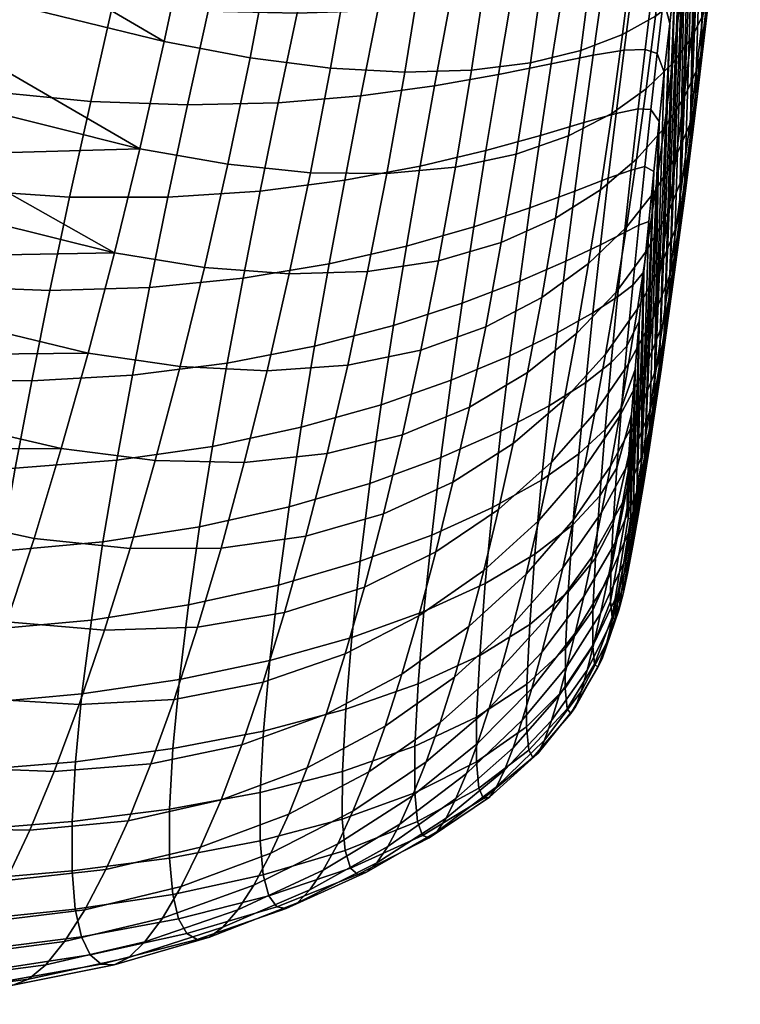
# Model space of a CAD drawing. Extents: x -120 to 2831, y -92 to 75.
# Tile 448 of 643: x 2267 to 2282, y -81 to -61. Entities that reach past the tile are written whole.
import ezdxf

# ---------------------------------------------------------------- set-up
doc = ezdxf.new("R2010")
doc.units = 0
doc.layers.add('GLASS', color=18, linetype='CONTINUOUS')

msp = doc.modelspace()

# ---------------------------------------------------------------- meshes
at = {"layer": 'GLASS'}
mesh = msp.add_polyface(dxfattribs=at)
corners = [(2281.302, -61.83, 68.717), (2281.443, -61.332, 69.718), (2281.319, -62.358, 70.177), (2281.166, -62.926, 69.195), (2281.437, -60.707, 68.299), (2281.566, -60.282, 69.312), (2281.57, -59.556, 67.945), (2281.689, -59.209, 68.961), (2281.343, -59.933, 66.818), (2281.196, -61.178, 67.182), (2281.702, -58.381, 67.658), (2281.812, -58.115, 68.67), (2281.487, -58.659, 66.535), (2281.831, -57.183, 67.444), (2281.932, -57, 68.442), (2281.627, -57.359, 66.336), (2281.297, -57.52, 65.13), (2281.144, -58.937, 65.312), (2281.957, -55.964, 67.31), (2282.052, -55.866, 68.286), (2281.762, -56.037, 66.229), (2281.443, -56.079, 65.056), (2282.08, -54.726, 67.263), (2282.169, -54.714, 68.208), (2281.892, -54.696, 66.221), (2281.581, -54.621, 65.096), (2281.132, -54.498, 63.916), (2280.983, -56.083, 63.821), (2282.016, -53.339, 66.323), (2282.199, -53.471, 67.314), (2281.711, -53.15, 65.261), (2281.269, -52.905, 64.153), (2281.422, -55.295, 85.479), (2281.531, -54.443, 84.912), (2281.507, -53.318, 86.601), (2281.384, -54.239, 87.243), (2281.312, -56.172, 86.008), (2281.26, -55.19, 87.84), (2281.397, -61.421, 71.938), (2281.287, -62.32, 72.426), (2281.195, -63.359, 70.686), (2281.619, -59.559, 71.086), (2281.508, -60.5, 71.49), (2281.73, -58.6, 70.729), (2281.841, -57.623, 70.422), (2281.951, -56.631, 70.17), (2282.166, -54.607, 69.86), (2282.059, -55.625, 69.981), (2281.619, -59.559, 71.086), (2281.73, -58.6, 70.729), (2281.853, -52.05, 82.989), (2281.508, -60.5, 71.49), (2281.397, -61.421, 71.938), (2281.64, -53.616, 84.308), (2282.058, -50.621, 81.521), (2281.841, -57.623, 70.422), (2281.951, -56.631, 70.17), (2281.957, -51.316, 82.273), (2281.287, -62.32, 72.426), (2281.531, -54.443, 84.912), (2281.747, -52.818, 83.667), (2281.177, -63.197, 72.955), (2281.422, -55.295, 85.479), (2281.312, -56.172, 86.008)]
mesh.append_faces([[corners[k] for k in face] for face in [(0, 1, 2, 3), (4, 5, 1, 0), (6, 7, 5, 4), (8, 6, 4, 9), (10, 11, 7, 6), (12, 10, 6, 8), (13, 14, 11, 10), (15, 13, 10, 12), (16, 15, 12, 17), (18, 19, 14, 13), (20, 18, 13, 15), (21, 20, 15, 16), (22, 23, 19, 18), (24, 22, 18, 20), (25, 24, 20, 21), (26, 25, 21, 27), (28, 29, 22, 24), (30, 28, 24, 25), (31, 30, 25, 26), (32, 33, 34, 35), (36, 32, 35, 37), (38, 39, 40, 2), (41, 42, 1, 5), (43, 41, 5, 7), (42, 38, 2, 1), (44, 43, 7, 11), (45, 44, 11, 14), (46, 47, 19, 23), (47, 45, 14, 19), (48, 49, 50, 50), (51, 48, 50, 50), (52, 51, 53, 53), (54, 55, 56, 56), (49, 55, 57, 57), (58, 52, 59, 59), (54, 57, 55, 55), (60, 51, 50, 50), (51, 60, 53, 53), (53, 59, 52, 52), (59, 61, 58, 58), (61, 62, 63, 63), (59, 62, 61, 61)]])
mesh = msp.add_polyface(dxfattribs=at)
corners = [(2280.683, -57.926, 90.446), (2280.883, -58.214, 89.337), (2281.01, -57.178, 88.889), (2280.825, -56.825, 89.987), (2280.324, -57.7, 91.645), (2280.489, -56.518, 91.187), (2279.778, -57.532, 92.92), (2279.972, -56.253, 92.473), (2280.541, -59.055, 90.844), (2280.756, -59.276, 89.732), (2280.159, -58.91, 92.033), (2279.583, -58.836, 93.285), (2280.398, -60.212, 91.177), (2280.629, -60.364, 90.068), (2279.994, -60.147, 92.347), (2279.389, -60.164, 93.564), (2280.255, -61.397, 91.44), (2280.502, -61.479, 90.341), (2279.829, -61.411, 92.582), (2280.113, -62.612, 91.626), (2280.375, -62.62, 90.543), (2279.666, -62.704, 92.734), (2281.196, -61.178, 67.182), (2281.437, -60.707, 68.299), (2281.302, -61.83, 68.717), (2281.045, -62.391, 67.62), (2280.816, -61.684, 65.972), (2280.644, -63.002, 66.439), (2280.281, -62.202, 64.698), (2280.082, -63.637, 65.199), (2280.983, -60.327, 65.595), (2281.343, -59.933, 66.818), (2280.471, -60.721, 64.303), (2279.793, -61.093, 62.985), (2279.574, -62.704, 63.398), (2281.144, -58.937, 65.312), (2281.487, -58.659, 66.535), (2280.652, -59.203, 64.021), (2280, -59.439, 62.704), (2280.823, -57.654, 63.858), (2281.297, -57.52, 65.13), (2280.192, -57.753, 62.562), (2279.395, -57.805, 61.293), (2279.178, -59.628, 61.411), (2280.369, -56.046, 62.566), (2280.983, -56.083, 63.821), (2279.593, -55.964, 61.341), (2281.09, -57.993, 86.944), (2281.201, -57.072, 86.497), (2281.136, -56.17, 88.389), (2280.979, -58.933, 87.348), (2280.868, -59.893, 87.706), (2280.758, -60.869, 88.012), (2280.54, -62.868, 88.454), (2280.648, -61.862, 88.264), (2281.312, -56.172, 86.008), (2281.067, -64.05, 73.522), (2281.177, -63.197, 72.955), (2280.959, -64.876, 74.126), (2280.852, -65.675, 74.768), (2281.09, -57.993, 86.944), (2280.746, -66.442, 75.446), (2280.54, -67.872, 76.913), (2280.868, -59.893, 87.706), (2280.758, -60.869, 88.012), (2280.642, -67.176, 76.161), (2280.979, -58.933, 87.348), (2281.201, -57.072, 86.497)]
mesh.append_faces([[corners[k] for k in face] for face in [(0, 1, 2, 3), (4, 0, 3, 5), (6, 4, 5, 7), (8, 9, 1, 0), (10, 8, 0, 4), (11, 10, 4, 6), (12, 13, 9, 8), (14, 12, 8, 10), (15, 14, 10, 11), (16, 17, 13, 12), (18, 16, 12, 14), (19, 20, 17, 16), (21, 19, 16, 18), (22, 23, 24, 25), (26, 22, 25, 27), (28, 26, 27, 29), (30, 31, 22, 26), (32, 30, 26, 28), (33, 32, 28, 34), (35, 36, 31, 30), (37, 35, 30, 32), (38, 37, 32, 33), (39, 40, 35, 37), (41, 39, 37, 38), (42, 41, 38, 43), (44, 45, 39, 41), (46, 44, 41, 42), (47, 48, 49, 2), (50, 47, 2, 1), (51, 50, 1, 9), (52, 51, 9, 13), (53, 54, 17, 20), (54, 52, 13, 17), (55, 56, 57, 57), (56, 55, 58, 58), (59, 58, 60, 60), (61, 59, 60, 60), (62, 63, 64, 64), (65, 66, 63, 63), (67, 58, 55, 55), (58, 67, 60, 60), (61, 60, 66, 66)]])
mesh = msp.add_polyface(dxfattribs=at)
corners = [(2278.797, -58.818, 94.571), (2279.583, -58.836, 93.285), (2279.778, -57.532, 92.92), (2279.027, -57.409, 94.241), (2277.794, -58.835, 95.854), (2278.065, -57.314, 95.564), (2276.577, -58.859, 97.09), (2276.891, -57.224, 96.844), (2275.156, -58.86, 98.235), (2275.516, -57.114, 98.029), (2273.549, -58.81, 99.246), (2273.953, -56.961, 99.072), (2271.776, -58.684, 100.087), (2272.222, -56.744, 99.935), (2269.865, -58.463, 100.735), (2270.349, -56.447, 100.588), (2278.568, -60.246, 94.803), (2279.389, -60.164, 93.564), (2277.526, -60.369, 96.031), (2276.266, -60.5, 97.209), (2274.802, -60.606, 98.297), (2273.153, -60.655, 99.26), (2271.341, -60.617, 100.066), (2279.197, -61.516, 93.755), (2279.829, -61.411, 92.582), (2279.994, -60.147, 92.347), (2278.342, -61.692, 94.935), (2277.262, -61.911, 96.094), (2275.962, -62.141, 97.199), (2274.458, -62.344, 98.217), (2272.769, -62.485, 99.117), (2270.921, -62.531, 99.875), (2279.007, -62.891, 93.853), (2279.666, -62.704, 92.734), (2278.121, -63.153, 94.963), (2277.005, -63.46, 96.042), (2275.668, -63.778, 97.061), (2278.942, -61.417, 61.688), (2279.793, -61.093, 62.985), (2279.574, -62.704, 63.398), (2278.691, -63.159, 62.119), (2277.915, -61.668, 60.466), (2277.627, -63.534, 60.909), (2276.716, -61.823, 59.366), (2276.389, -63.8, 59.814), (2275.352, -61.864, 58.431), (2274.984, -63.931, 58.877), (2272.194, -61.567, 57.164), (2273.838, -61.779, 57.693), (2273.427, -63.913, 58.124), (2271.74, -63.74, 57.571), (2270.444, -61.237, 56.838), (2269.946, -63.422, 57.21), (2279.178, -59.628, 61.411), (2280, -59.439, 62.704), (2278.184, -59.751, 60.194), (2277.02, -59.794, 59.106), (2275.695, -59.745, 58.189), (2274.222, -59.596, 57.474), (2272.621, -59.349, 56.976), (2270.915, -59.012, 56.686), (2278.43, -57.801, 60.103), (2279.395, -57.805, 61.293), (2277.299, -57.732, 59.043), (2276.01, -57.595, 58.157), (2274.577, -57.386, 57.476), (2273.017, -57.109, 57.012), (2271.354, -56.771, 56.759)]
mesh.append_faces([[corners[k] for k in face] for face in [(0, 1, 2, 3), (4, 0, 3, 5), (6, 4, 5, 7), (8, 6, 7, 9), (10, 8, 9, 11), (12, 10, 11, 13), (14, 12, 13, 15), (16, 17, 1, 0), (18, 16, 0, 4), (19, 18, 4, 6), (20, 19, 6, 8), (21, 20, 8, 10), (22, 21, 10, 12), (23, 24, 25, 17), (26, 23, 17, 16), (27, 26, 16, 18), (28, 27, 18, 19), (29, 28, 19, 20), (30, 29, 20, 21), (31, 30, 21, 22), (32, 33, 24, 23), (34, 32, 23, 26), (35, 34, 26, 27), (36, 35, 27, 28), (37, 38, 39, 40), (41, 37, 40, 42), (43, 41, 42, 44), (45, 43, 44, 46), (47, 48, 49, 50), (51, 47, 50, 52), (53, 54, 38, 37), (55, 53, 37, 41), (56, 55, 41, 43), (57, 56, 43, 45), (58, 57, 45, 48), (59, 58, 48, 47), (60, 59, 47, 51), (61, 62, 53, 55), (63, 61, 55, 56), (64, 63, 56, 57), (65, 64, 57, 58), (66, 65, 58, 59), (67, 66, 59, 60)]])
mesh = msp.add_polyface(dxfattribs=at)
corners = [(2269.395, -60.472, 100.696), (2271.341, -60.617, 100.066), (2271.776, -58.684, 100.087), (2269.865, -58.463, 100.735), (2267.344, -60.207, 101.142), (2267.843, -58.137, 101.18), (2268.943, -62.459, 100.475), (2270.921, -62.531, 99.875), (2266.864, -62.257, 100.913), (2264.715, -61.926, 101.197), (2265.215, -59.825, 101.414), (2268.513, -64.411, 100.077), (2270.52, -64.413, 99.518), (2266.411, -64.271, 100.494), (2264.243, -63.995, 100.781), (2268.11, -66.315, 99.505), (2270.142, -66.254, 98.998), (2265.988, -66.235, 99.892), (2263.805, -66.015, 100.171), (2267.74, -68.16, 98.763), (2269.793, -68.044, 98.318), (2265.601, -68.134, 99.111), (2263.406, -67.969, 99.373), (2267.405, -69.935, 97.857), (2269.475, -69.777, 97.48), (2265.254, -69.955, 98.157), (2263.05, -69.841, 98.392), (2269.194, -71.444, 96.482), (2271.165, -71.138, 96.108), (2271.431, -69.493, 97.02), (2267.112, -71.629, 96.789), (2268.343, -69.539, 59.559), (2270.261, -69.782, 60.007), (2269.745, -71.579, 61.184), (2267.788, -71.371, 60.717), (2268.891, -67.592, 58.58), (2270.769, -67.866, 59.004), (2269.427, -65.547, 57.794), (2271.263, -65.846, 58.188), (2269.946, -63.422, 57.21), (2271.74, -63.74, 57.571), (2260.311, -60.983, 101.434), (2260.058, -62.067, 101.281), (2260.842, -58.804, 101.579), (2260.572, -59.895, 101.533), (2264.328, -68.608, 58.973), (2264.64, -67.634, 58.507), (2264.951, -66.638, 58.088), (2265.26, -65.623, 57.719), (2263.704, -70.483, 60.044), (2264.016, -69.559, 59.486), (2263.704, -70.483, 60.044), (2265.566, -64.59, 57.399), (2265.869, -63.542, 57.13), (2266.463, -61.409, 56.745), (2266.752, -60.329, 56.631), (2270.444, -61.237, 56.838), (2267.035, -59.243, 56.57), (2270.915, -59.012, 56.686), (2266.168, -62.481, 56.911), (2255.07, -62.416, 56.992), (2266.463, -61.409, 56.745), (2266.168, -62.481, 56.911), (2254.969, -66.599, 58.209), (2264.951, -66.638, 58.088), (2264.64, -67.634, 58.507), (2265.566, -64.59, 57.399), (2255.018, -64.563, 57.507), (2265.869, -63.542, 57.13)]
mesh.append_faces([[corners[k] for k in face] for face in [(0, 1, 2, 3), (4, 0, 3, 5), (6, 7, 1, 0), (8, 6, 0, 4), (9, 8, 4, 10), (11, 12, 7, 6), (13, 11, 6, 8), (14, 13, 8, 9), (15, 16, 12, 11), (17, 15, 11, 13), (18, 17, 13, 14), (19, 20, 16, 15), (21, 19, 15, 17), (22, 21, 17, 18), (23, 24, 20, 19), (25, 23, 19, 21), (26, 25, 21, 22), (27, 28, 29, 24), (30, 27, 24, 23), (31, 32, 33, 34), (35, 36, 32, 31), (37, 38, 36, 35), (39, 40, 38, 37), (9, 41, 42, 14), (10, 43, 44, 9), (31, 45, 46, 35), (35, 47, 48, 37), (34, 49, 50, 31), (49, 34, 51, 51), (31, 50, 45, 45), (37, 48, 52, 52), (47, 35, 46, 46), (52, 53, 37, 37), (39, 54, 55, 56), (57, 58, 56, 56), (39, 53, 59, 59), (56, 55, 57, 57), (54, 39, 59, 59), (37, 53, 39, 39), (60, 61, 62, 62), (63, 64, 65, 65), (66, 67, 68, 68), (68, 60, 62, 62)]])
mesh = msp.add_polyface(dxfattribs=at)
corners = [(2279.972, -63.857, 91.727), (2280.249, -63.788, 90.665), (2280.375, -62.62, 90.543), (2280.113, -62.612, 91.626), (2279.505, -64.026, 92.792), (2279.666, -62.704, 92.734), (2279.833, -65.134, 91.727), (2280.125, -64.983, 90.694), (2279.696, -66.444, 91.606), (2280.003, -66.204, 90.61), (2279.565, -67.785, 91.336), (2279.886, -67.448, 90.387), (2280.617, -66.987, 71.664), (2280.824, -66.194, 72.5), (2280.702, -67.077, 73.199), (2280.481, -67.913, 72.412), (2280.754, -66.023, 70.967), (2280.947, -65.278, 71.849), (2280.421, -66.873, 70.049), (2280.263, -67.889, 70.81), (2280.892, -65.024, 70.322), (2281.071, -64.333, 71.244), (2280.578, -65.814, 69.347), (2280.104, -66.687, 68.327), (2279.919, -67.813, 69.103), (2281.029, -63.991, 69.731), (2281.195, -63.359, 70.686), (2280.736, -64.712, 68.706), (2280.287, -65.508, 67.621), (2279.665, -66.347, 66.495), (2279.449, -67.612, 67.277), (2281.166, -62.926, 69.195), (2281.319, -62.358, 70.177), (2280.891, -63.57, 68.13), (2280.468, -64.278, 66.991), (2279.876, -65.021, 65.801), (2281.045, -62.391, 67.62), (2281.302, -61.83, 68.717), (2280.644, -63.002, 66.439), (2280.082, -63.637, 65.199), (2279.574, -62.704, 63.398), (2280.281, -62.202, 64.698), (2279.344, -64.263, 63.936), (2280.433, -63.885, 88.574), (2280.54, -62.868, 88.454), (2280.23, -65.932, 88.56), (2280.329, -64.908, 88.614), (2280.136, -66.943, 88.395), (2280.746, -66.442, 75.446), (2280.642, -67.176, 76.161), (2280.462, -68.737, 74.735), (2280.582, -67.926, 73.943), (2280.852, -65.675, 74.768), (2280.959, -64.876, 74.126), (2281.177, -63.197, 72.955), (2281.067, -64.05, 73.522), (2281.287, -62.32, 72.426), (2280.746, -66.442, 75.446), (2280.979, -58.933, 87.348), (2280.642, -67.176, 76.161), (2280.54, -67.872, 76.913), (2280.868, -59.893, 87.706), (2280.441, -68.524, 77.704), (2280.758, -60.869, 88.012), (2280.167, -70.147, 80.311), (2280.253, -69.672, 79.402), (2280.433, -63.885, 88.574), (2280.54, -62.868, 88.454), (2280.345, -69.127, 78.533), (2280.648, -61.862, 88.264), (2280.329, -64.908, 88.614), (2280.23, -65.932, 88.56)]
mesh.append_faces([[corners[k] for k in face] for face in [(0, 1, 2, 3), (4, 0, 3, 5), (6, 7, 1, 0), (8, 9, 7, 6), (10, 11, 9, 8), (12, 13, 14, 15), (16, 17, 13, 12), (18, 16, 12, 19), (20, 21, 17, 16), (22, 20, 16, 18), (23, 22, 18, 24), (25, 26, 21, 20), (27, 25, 20, 22), (28, 27, 22, 23), (29, 28, 23, 30), (31, 32, 26, 25), (33, 31, 25, 27), (34, 33, 27, 28), (35, 34, 28, 29), (36, 37, 31, 33), (38, 36, 33, 34), (39, 38, 34, 35), (40, 41, 39, 42), (43, 44, 2, 1), (45, 46, 7, 9), (47, 45, 9, 11), (46, 43, 1, 7), (48, 49, 50, 51), (52, 48, 51, 14), (14, 13, 53, 52), (17, 21, 54, 55), (56, 54, 21, 26), (55, 53, 13, 17), (57, 58, 59, 59), (60, 59, 61, 61), (62, 60, 63, 63), (64, 65, 66, 66), (67, 68, 62, 62), (62, 63, 69, 69), (67, 66, 65, 65), (64, 70, 71, 71), (70, 64, 66, 66), (62, 69, 67, 67)]])
mesh = msp.add_polyface(dxfattribs=at)
corners = [(2274.126, -64.067, 97.995), (2275.668, -63.778, 97.061), (2275.962, -62.141, 97.199), (2274.458, -62.344, 98.217), (2272.401, -64.29, 98.82), (2272.769, -62.485, 99.117), (2270.52, -64.413, 99.518), (2270.921, -62.531, 99.875), (2278.821, -64.291, 93.849), (2279.505, -64.026, 92.792), (2279.666, -62.704, 92.734), (2279.007, -62.891, 93.853), (2277.905, -64.631, 94.881), (2278.121, -63.153, 94.963), (2276.758, -65.015, 95.869), (2277.005, -63.46, 96.042), (2275.387, -65.409, 96.793), (2273.81, -65.771, 97.633), (2272.053, -66.064, 98.372), (2270.142, -66.254, 98.998), (2279.347, -65.381, 92.743), (2279.833, -65.134, 91.727), (2279.972, -63.857, 91.727), (2278.639, -65.718, 93.732), (2277.697, -66.127, 94.679), (2276.521, -66.576, 95.569), (2275.12, -67.03, 96.39), (2273.513, -67.451, 97.128), (2271.728, -67.8, 97.773), (2269.793, -68.044, 98.318), (2279.193, -66.77, 92.567), (2279.696, -66.444, 91.606), (2278.464, -67.176, 93.482), (2277.499, -67.644, 94.339), (2276.297, -68.145, 95.128), (2274.87, -68.644, 95.842), (2279.044, -68.194, 92.234), (2279.565, -67.785, 91.336), (2278.857, -67.19, 65.356), (2279.665, -66.347, 66.495), (2279.449, -67.612, 67.277), (2278.604, -68.543, 66.222), (2279.104, -65.761, 64.592), (2279.876, -65.021, 65.801), (2278.146, -66.455, 63.402), (2277.859, -67.988, 64.237), (2277.003, -67.059, 62.272), (2276.672, -68.692, 63.171), (2279.344, -64.263, 63.936), (2280.082, -63.637, 65.199), (2278.425, -64.842, 62.693), (2277.322, -65.336, 61.514), (2276.042, -65.708, 60.443), (2275.679, -67.531, 61.239), (2274.594, -65.928, 59.515), (2274.187, -67.836, 60.336), (2272.994, -65.976, 58.76), (2272.543, -67.951, 59.587), (2271.263, -65.846, 58.188), (2270.769, -67.866, 59.004), (2278.691, -63.159, 62.119), (2279.574, -62.704, 63.398), (2277.627, -63.534, 60.909), (2276.389, -63.8, 59.814), (2274.984, -63.931, 58.877), (2273.427, -63.913, 58.124), (2271.74, -63.74, 57.571), (2273.838, -61.779, 57.693), (2275.352, -61.864, 58.431)]
mesh.append_faces([[corners[k] for k in face] for face in [(0, 1, 2, 3), (4, 0, 3, 5), (6, 4, 5, 7), (8, 9, 10, 11), (12, 8, 11, 13), (14, 12, 13, 15), (16, 14, 15, 1), (17, 16, 1, 0), (18, 17, 0, 4), (19, 18, 4, 6), (20, 21, 22, 9), (23, 20, 9, 8), (24, 23, 8, 12), (25, 24, 12, 14), (26, 25, 14, 16), (27, 26, 16, 17), (28, 27, 17, 18), (29, 28, 18, 19), (30, 31, 21, 20), (32, 30, 20, 23), (33, 32, 23, 24), (34, 33, 24, 25), (35, 34, 25, 26), (36, 37, 31, 30), (38, 39, 40, 41), (42, 43, 39, 38), (44, 42, 38, 45), (46, 44, 45, 47), (48, 49, 43, 42), (50, 48, 42, 44), (51, 50, 44, 46), (52, 51, 46, 53), (54, 52, 53, 55), (56, 54, 55, 57), (58, 56, 57, 59), (60, 61, 48, 50), (62, 60, 50, 51), (63, 62, 51, 52), (64, 63, 52, 54), (65, 64, 54, 56), (66, 65, 56, 58), (67, 68, 64, 65)]])
mesh = msp.add_polyface(dxfattribs=at)
corners = [(2279.587, -73.043, 79.189), (2279.906, -72.052, 79.489), (2279.808, -72.5, 80.631), (2279.477, -73.497, 80.426), (2279.703, -72.496, 78.033), (2280.009, -71.514, 78.42), (2279.825, -71.872, 76.949), (2280.118, -70.903, 77.415), (2279.951, -71.183, 75.929), (2280.23, -70.231, 76.468), (2280.08, -70.437, 74.969), (2280.345, -69.507, 75.576), (2279.643, -71.458, 74.418), (2279.494, -72.212, 75.462), (2280.212, -69.641, 74.064), (2280.462, -68.737, 74.735), (2279.794, -70.645, 73.432), (2280.345, -68.798, 73.212), (2280.582, -67.926, 73.943), (2279.949, -69.777, 72.502), (2280.481, -67.913, 72.412), (2280.702, -67.077, 73.199), (2280.105, -68.857, 71.628), (2279.548, -69.895, 70.851), (2279.364, -70.845, 71.818), (2280.263, -67.889, 70.81), (2280.617, -66.987, 71.664), (2279.733, -68.883, 69.945), (2279.919, -67.813, 69.103), (2280.421, -66.873, 70.049), (2279.979, -68.845, 87.645), (2280.052, -67.925, 88.098), (2279.776, -68.7, 89.987), (2279.678, -69.931, 89.363), (2279.925, -69.659, 87.019), (2279.602, -71.071, 88.47), (2280.136, -66.943, 88.395), (2279.886, -67.448, 90.387), (2279.558, -72.015, 87.307), (2279.895, -70.308, 86.223), (2279.914, -70.962, 84.29), (2279.892, -70.747, 85.294), (2279.553, -72.659, 85.954), (2279.584, -72.974, 84.539), (2280.016, -70.823, 82.246), (2279.957, -70.975, 83.262), (2279.642, -73.009, 83.157), (2279.719, -72.832, 81.852), (2280.087, -70.537, 81.26), (2280.253, -69.672, 79.402), (2280.167, -70.147, 80.311), (2280.345, -69.127, 78.533), (2280.441, -68.524, 77.704), (2280.54, -67.872, 76.913), (2280.642, -67.176, 76.161), (2280.345, -69.127, 78.533), (2280.54, -62.868, 88.454), (2280.253, -69.672, 79.402), (2280.23, -65.932, 88.56), (2280.087, -70.537, 81.26), (2280.167, -70.147, 80.311), (2279.957, -70.975, 83.262), (2280.016, -70.823, 82.246), (2280.052, -67.925, 88.098), (2279.979, -68.845, 87.645), (2279.914, -70.962, 84.29), (2280.136, -66.943, 88.395), (2279.925, -69.659, 87.019), (2279.892, -70.747, 85.294), (2279.895, -70.308, 86.223)]
mesh.append_faces([[corners[k] for k in face] for face in [(0, 1, 2, 3), (4, 5, 1, 0), (6, 7, 5, 4), (8, 9, 7, 6), (10, 11, 9, 8), (12, 10, 8, 13), (14, 15, 11, 10), (16, 14, 10, 12), (17, 18, 15, 14), (19, 17, 14, 16), (20, 21, 18, 17), (22, 20, 17, 19), (23, 22, 19, 24), (25, 26, 20, 22), (27, 25, 22, 23), (28, 29, 25, 27), (30, 31, 32, 33), (34, 30, 33, 35), (31, 36, 37, 32), (35, 38, 39, 34), (40, 41, 42, 43), (44, 45, 46, 47), (47, 2, 48, 44), (45, 40, 43, 46), (41, 39, 38, 42), (1, 5, 49, 50), (51, 49, 5, 7), (52, 51, 7, 9), (50, 48, 2, 1), (53, 52, 9, 11), (54, 53, 11, 15), (55, 56, 57, 57), (58, 59, 60, 60), (61, 62, 63, 63), (64, 65, 61, 61), (66, 62, 59, 59), (65, 67, 68, 68), (64, 61, 63, 63), (65, 64, 67, 67), (63, 62, 66, 66), (58, 66, 59, 59), (69, 68, 67, 67)]])
mesh = msp.add_polyface(dxfattribs=at)
corners = [(2278.297, -68.666, 93.07), (2279.044, -68.194, 92.234), (2279.193, -66.77, 92.567), (2278.464, -67.176, 93.482), (2277.312, -69.184, 93.835), (2277.499, -67.644, 94.339), (2279.44, -69.149, 90.873), (2279.776, -68.7, 89.987), (2279.886, -67.448, 90.387), (2279.565, -67.785, 91.336), (2278.905, -69.645, 91.698), (2278.143, -70.182, 92.451), (2279.33, -70.503, 90.162), (2279.678, -69.931, 89.363), (2278.782, -71.094, 90.9), (2278.007, -71.695, 91.565), (2279.243, -71.773, 89.149), (2279.602, -71.071, 88.47), (2278.686, -72.463, 89.78), (2277.902, -73.129, 90.354), (2279.193, -72.836, 87.832), (2279.558, -72.015, 87.307), (2278.63, -73.617, 88.336), (2277.842, -74.347, 88.812), (2279.188, -73.568, 86.305), (2279.553, -72.659, 85.954), (2278.625, -74.424, 86.672), (2279.223, -73.936, 84.721), (2279.584, -72.974, 84.539), (2279.29, -73.996, 83.19), (2279.642, -73.009, 83.157), (2279.377, -73.829, 81.757), (2279.719, -72.832, 81.852), (2279.477, -73.497, 80.426), (2279.808, -72.5, 80.631), (2279.077, -74.059, 78.988), (2279.587, -73.043, 79.189), (2278.953, -74.496, 80.321), (2279.21, -73.522, 77.741), (2279.703, -72.496, 78.033), (2279.349, -72.903, 76.568), (2279.825, -71.872, 76.949), (2278.662, -73.981, 76.273), (2278.501, -74.578, 77.544), (2279.494, -72.212, 75.462), (2279.951, -71.183, 75.929), (2278.831, -73.304, 75.069), (2279.004, -72.553, 73.927), (2279.643, -71.458, 74.418), (2278.15, -73.692, 73.491), (2277.947, -74.43, 74.744), (2279.183, -71.732, 72.843), (2279.794, -70.645, 73.432), (2278.36, -72.872, 72.296), (2279.364, -70.845, 71.818), (2279.949, -69.777, 72.502), (2278.575, -71.97, 71.16), (2277.574, -73.107, 70.532), (2277.322, -74.019, 71.787), (2278.792, -70.992, 70.087), (2279.548, -69.895, 70.851), (2277.83, -72.101, 69.342), (2279.011, -69.937, 69.078), (2279.733, -68.883, 69.945), (2278.088, -71.003, 68.222), (2279.231, -68.809, 68.14), (2279.919, -67.813, 69.103), (2278.347, -69.816, 67.179), (2279.449, -67.612, 67.277), (2280.104, -66.687, 68.327), (2278.604, -68.543, 66.222), (2277.564, -69.432, 65.186), (2277.264, -70.78, 66.24), (2277.859, -67.988, 64.237), (2278.857, -67.19, 65.356)]
mesh.append_faces([[corners[k] for k in face] for face in [(0, 1, 2, 3), (4, 0, 3, 5), (6, 7, 8, 9), (10, 6, 9, 1), (11, 10, 1, 0), (12, 13, 7, 6), (14, 12, 6, 10), (15, 14, 10, 11), (16, 17, 13, 12), (18, 16, 12, 14), (19, 18, 14, 15), (20, 21, 17, 16), (22, 20, 16, 18), (23, 22, 18, 19), (24, 25, 21, 20), (26, 24, 20, 22), (27, 28, 25, 24), (29, 30, 28, 27), (31, 32, 30, 29), (33, 34, 32, 31), (35, 36, 33, 37), (38, 39, 36, 35), (40, 41, 39, 38), (42, 40, 38, 43), (44, 45, 41, 40), (46, 44, 40, 42), (47, 48, 44, 46), (49, 47, 46, 50), (51, 52, 48, 47), (53, 51, 47, 49), (54, 55, 52, 51), (56, 54, 51, 53), (57, 56, 53, 58), (59, 60, 54, 56), (61, 59, 56, 57), (62, 63, 60, 59), (64, 62, 59, 61), (65, 66, 63, 62), (67, 65, 62, 64), (68, 69, 66, 65), (70, 68, 65, 67), (71, 70, 67, 72), (73, 74, 70, 71)]])
mesh = msp.add_polyface(dxfattribs=at)
corners = [(2273.24, -69.105, 96.474), (2274.87, -68.644, 95.842), (2275.12, -67.03, 96.39), (2273.513, -67.451, 97.128), (2271.431, -69.493, 97.02), (2271.728, -67.8, 97.773), (2269.475, -69.777, 97.48), (2269.793, -68.044, 98.318), (2276.09, -69.722, 94.523), (2277.312, -69.184, 93.835), (2277.499, -67.644, 94.339), (2276.297, -68.145, 95.128), (2274.642, -70.248, 95.131), (2272.992, -70.73, 95.659), (2271.165, -71.138, 96.108), (2277.141, -70.742, 93.126), (2278.143, -70.182, 92.451), (2278.297, -68.666, 93.07), (2275.903, -71.303, 93.718), (2274.44, -71.838, 94.23), (2272.776, -72.322, 94.663), (2270.937, -72.728, 95.024), (2276.994, -72.291, 92.154), (2278.007, -71.695, 91.565), (2275.744, -72.864, 92.663), (2274.272, -73.393, 93.095), (2272.598, -73.86, 93.454), (2270.752, -74.247, 93.746), (2276.881, -73.759, 90.864), (2277.902, -73.129, 90.354), (2275.625, -74.339, 91.309), (2274.147, -74.856, 91.688), (2277.322, -74.019, 71.787), (2278.36, -72.872, 72.296), (2278.15, -73.692, 73.491), (2277.076, -74.834, 73.102), (2276.662, -73.169, 68.623), (2277.83, -72.101, 69.342), (2277.574, -73.107, 70.532), (2276.364, -74.201, 69.933), (2276.963, -72.027, 67.389), (2278.088, -71.003, 68.222), (2275.641, -72.953, 66.594), (2275.295, -74.139, 67.937), (2277.264, -70.78, 66.24), (2278.347, -69.816, 67.179), (2275.988, -71.646, 65.344), (2274.527, -72.363, 64.509), (2274.135, -73.728, 65.849), (2272.899, -72.885, 63.754), (2272.462, -74.305, 65.164), (2271.124, -73.183, 63.089), (2270.645, -74.654, 64.546), (2276.333, -70.224, 64.199), (2277.564, -69.432, 65.186), (2274.918, -70.87, 63.286), (2273.335, -71.328, 62.469), (2271.603, -71.568, 61.766), (2276.672, -68.692, 63.171), (2277.859, -67.988, 64.237), (2275.303, -69.256, 62.191), (2273.766, -69.641, 61.325), (2272.077, -69.82, 60.594), (2270.261, -69.782, 60.007), (2269.745, -71.579, 61.184), (2275.679, -67.531, 61.239), (2277.003, -67.059, 62.272), (2274.187, -67.836, 60.336), (2272.543, -67.951, 59.587), (2270.769, -67.866, 59.004)]
mesh.append_faces([[corners[k] for k in face] for face in [(0, 1, 2, 3), (4, 0, 3, 5), (6, 4, 5, 7), (8, 9, 10, 11), (12, 8, 11, 1), (13, 12, 1, 0), (14, 13, 0, 4), (15, 16, 17, 9), (18, 15, 9, 8), (19, 18, 8, 12), (20, 19, 12, 13), (21, 20, 13, 14), (22, 23, 16, 15), (24, 22, 15, 18), (25, 24, 18, 19), (26, 25, 19, 20), (27, 26, 20, 21), (28, 29, 23, 22), (30, 28, 22, 24), (31, 30, 24, 25), (32, 33, 34, 35), (36, 37, 38, 39), (40, 41, 37, 36), (42, 40, 36, 43), (44, 45, 41, 40), (46, 44, 40, 42), (47, 46, 42, 48), (49, 47, 48, 50), (51, 49, 50, 52), (53, 54, 44, 46), (55, 53, 46, 47), (56, 55, 47, 49), (57, 56, 49, 51), (58, 59, 54, 53), (60, 58, 53, 55), (61, 60, 55, 56), (62, 61, 56, 57), (63, 62, 57, 64), (65, 66, 58, 60), (67, 65, 60, 61), (68, 67, 61, 62), (69, 68, 62, 63)]])
mesh = msp.add_polyface(dxfattribs=at)
corners = [(2264.952, -71.684, 97.037), (2267.112, -71.629, 96.789), (2267.405, -69.935, 97.857), (2265.254, -69.955, 98.157), (2262.743, -71.614, 97.237), (2263.05, -69.841, 98.392), (2268.956, -73.036, 95.319), (2270.937, -72.728, 95.024), (2271.165, -71.138, 96.108), (2269.194, -71.444, 96.482), (2266.866, -73.232, 95.56), (2264.7, -73.309, 95.755), (2262.489, -73.275, 95.915), (2268.765, -74.54, 93.981), (2270.752, -74.247, 93.746), (2266.672, -74.73, 94.168), (2264.504, -74.817, 94.317), (2262.292, -74.808, 94.438), (2268.631, -75.925, 92.459), (2270.62, -75.657, 92.257), (2266.537, -76.101, 92.613), (2264.369, -76.188, 92.729), (2262.157, -76.197, 92.816), (2268.562, -77.145, 90.759), (2270.551, -76.894, 90.562), (2266.468, -77.312, 90.906), (2264.3, -77.401, 91.004), (2262.087, -77.425, 91.063), (2268.562, -78.154, 88.925), (2270.551, -77.893, 88.714), (2266.468, -78.332, 89.076), (2264.299, -78.436, 89.165), (2269.706, -77.13, 67.805), (2271.602, -76.701, 68.301), (2271.187, -77.667, 69.999), (2269.255, -78.122, 69.574), (2267.698, -77.321, 67.328), (2267.215, -78.347, 69.146), (2265.608, -77.284, 66.868), (2265.098, -78.352, 68.71), (2268.198, -76.123, 65.608), (2270.171, -75.972, 66.124), (2266.137, -76.042, 65.133), (2268.708, -74.761, 63.999), (2270.645, -74.654, 64.546), (2266.68, -74.635, 63.518), (2269.226, -73.242, 62.519), (2271.124, -73.183, 63.089), (2267.232, -73.074, 62.042), (2269.745, -71.579, 61.184), (2271.603, -71.568, 61.766), (2267.788, -71.371, 60.717), (2257.642, -76.726, 92.037), (2261.015, -77.319, 66.889), (2261.295, -76.713, 65.986), (2261.581, -76.064, 65.114), (2261.873, -75.374, 64.275), (2262.775, -73.08, 61.979), (2263.083, -72.245, 61.292), (2263.393, -71.379, 60.646), (2263.704, -70.483, 60.044), (2262.17, -74.646, 63.472), (2262.471, -73.881, 62.706), (2260.742, -77.882, 67.823)]
mesh.append_faces([[corners[k] for k in face] for face in [(0, 1, 2, 3), (4, 0, 3, 5), (6, 7, 8, 9), (10, 6, 9, 1), (11, 10, 1, 0), (12, 11, 0, 4), (13, 14, 7, 6), (15, 13, 6, 10), (16, 15, 10, 11), (17, 16, 11, 12), (18, 19, 14, 13), (20, 18, 13, 15), (21, 20, 15, 16), (22, 21, 16, 17), (23, 24, 19, 18), (25, 23, 18, 20), (26, 25, 20, 21), (27, 26, 21, 22), (28, 29, 24, 23), (30, 28, 23, 25), (31, 30, 25, 26), (32, 33, 34, 35), (36, 32, 35, 37), (38, 36, 37, 39), (40, 41, 32, 36), (42, 40, 36, 38), (43, 44, 41, 40), (45, 43, 40, 42), (46, 47, 44, 43), (48, 46, 43, 45), (49, 50, 47, 46), (51, 49, 46, 48), (22, 52, 27, 27), (39, 53, 54, 38), (38, 55, 56, 42), (45, 57, 58, 48), (48, 59, 60, 51), (42, 61, 62, 45), (53, 39, 63, 63), (55, 38, 54, 54), (61, 42, 56, 56), (58, 59, 48, 48), (62, 57, 45, 45)]])
mesh = msp.add_polyface(dxfattribs=at)
corners = [(2272.469, -75.299, 92.002), (2274.147, -74.856, 91.688), (2274.272, -73.393, 93.095), (2272.598, -73.86, 93.454), (2270.62, -75.657, 92.257), (2270.752, -74.247, 93.746), (2274.08, -76.125, 90.007), (2275.559, -75.61, 89.654), (2275.625, -74.339, 91.309), (2272.401, -76.554, 90.311), (2270.551, -76.894, 90.562), (2274.077, -77.096, 88.138), (2275.556, -76.557, 87.792), (2272.4, -77.541, 88.449), (2270.551, -77.893, 88.714), (2274.137, -77.738, 86.209), (2275.611, -77.146, 85.876), (2272.462, -78.233, 86.523), (2270.616, -78.631, 86.797), (2274.246, -78.095, 84.313), (2275.713, -77.428, 84.009), (2272.579, -78.664, 84.609), (2270.738, -79.132, 84.872), (2274.395, -78.227, 82.484), (2275.849, -77.477, 82.231), (2272.739, -78.882, 82.739), (2270.908, -79.43, 82.965), (2272.934, -78.921, 80.915), (2274.574, -78.181, 80.725), (2271.118, -79.549, 81.08), (2273.161, -78.803, 79.133), (2274.779, -77.985, 79.026), (2271.364, -79.504, 79.221), (2273.414, -78.541, 77.392), (2275.006, -77.655, 77.382), (2271.641, -79.303, 77.387), (2273.689, -78.139, 75.69), (2275.251, -77.199, 75.788), (2271.946, -78.949, 75.584), (2270.048, -79.599, 75.448), (2269.718, -79.916, 77.343), (2273.984, -77.603, 74.031), (2275.513, -76.624, 74.243), (2272.273, -78.446, 73.817), (2270.406, -79.117, 73.584), (2274.295, -76.933, 72.418), (2275.787, -75.931, 72.749), (2272.62, -77.793, 72.094), (2270.787, -78.473, 71.764), (2272.984, -76.993, 70.425), (2274.619, -76.131, 70.859), (2271.187, -77.667, 69.999), (2273.36, -76.047, 68.819), (2274.954, -75.199, 69.363), (2271.602, -76.701, 68.301), (2273.745, -74.957, 67.29), (2275.295, -74.139, 67.937), (2272.029, -75.579, 66.684), (2270.171, -75.972, 66.124), (2269.706, -77.13, 67.805), (2274.135, -73.728, 65.849), (2275.641, -72.953, 66.594), (2272.462, -74.305, 65.164), (2270.645, -74.654, 64.546)]
mesh.append_faces([[corners[k] for k in face] for face in [(0, 1, 2, 3), (4, 0, 3, 5), (6, 7, 8, 1), (9, 6, 1, 0), (10, 9, 0, 4), (11, 12, 7, 6), (13, 11, 6, 9), (14, 13, 9, 10), (15, 16, 12, 11), (17, 15, 11, 13), (18, 17, 13, 14), (19, 20, 16, 15), (21, 19, 15, 17), (22, 21, 17, 18), (23, 24, 20, 19), (25, 23, 19, 21), (26, 25, 21, 22), (27, 28, 23, 25), (29, 27, 25, 26), (30, 31, 28, 27), (32, 30, 27, 29), (33, 34, 31, 30), (35, 33, 30, 32), (36, 37, 34, 33), (38, 36, 33, 35), (39, 38, 35, 40), (41, 42, 37, 36), (43, 41, 36, 38), (44, 43, 38, 39), (45, 46, 42, 41), (47, 45, 41, 43), (48, 47, 43, 44), (49, 50, 45, 47), (51, 49, 47, 48), (52, 53, 50, 49), (54, 52, 49, 51), (55, 56, 53, 52), (57, 55, 52, 54), (58, 57, 54, 59), (60, 61, 56, 55), (62, 60, 55, 57), (63, 62, 57, 58)]])
mesh = msp.add_polyface(dxfattribs=at)
corners = [(2276.818, -75.015, 89.253), (2277.842, -74.347, 88.812), (2277.902, -73.129, 90.354), (2276.881, -73.759, 90.864), (2275.559, -75.61, 89.654), (2275.625, -74.339, 91.309), (2277.837, -75.215, 87.048), (2278.625, -74.424, 86.672), (2278.63, -73.617, 88.336), (2276.813, -75.928, 87.425), (2275.556, -76.557, 87.792), (2278.666, -74.846, 84.953), (2279.223, -73.936, 84.721), (2279.188, -73.568, 86.305), (2277.883, -75.692, 85.23), (2276.864, -76.462, 85.543), (2275.611, -77.146, 85.876), (2278.741, -74.945, 83.298), (2279.29, -73.996, 83.19), (2277.967, -75.842, 83.48), (2276.957, -76.674, 83.723), (2275.713, -77.428, 84.009), (2278.839, -74.806, 81.754), (2279.377, -73.829, 81.757), (2278.077, -75.75, 81.842), (2277.08, -76.646, 82.008), (2275.849, -77.477, 82.231), (2278.953, -74.496, 80.321), (2279.477, -73.497, 80.426), (2278.206, -75.483, 80.315), (2277.225, -76.441, 80.396), (2276.011, -77.347, 80.542), (2274.574, -78.181, 80.725), (2274.395, -78.227, 82.484), (2278.348, -75.084, 78.887), (2279.077, -74.059, 78.988), (2277.387, -76.097, 78.875), (2276.194, -77.074, 78.93), (2274.779, -77.985, 79.026), (2278.501, -74.578, 77.544), (2279.21, -73.522, 77.741), (2277.563, -75.639, 77.432), (2276.395, -76.676, 77.386), (2275.006, -77.655, 77.382), (2277.75, -75.081, 76.057), (2278.662, -73.981, 76.273), (2276.611, -76.166, 75.902), (2275.251, -77.199, 75.788), (2277.947, -74.43, 74.744), (2278.831, -73.304, 75.069), (2276.838, -75.551, 74.475), (2275.513, -76.624, 74.243), (2277.076, -74.834, 73.102), (2278.15, -73.692, 73.491), (2275.787, -75.931, 72.749), (2276.071, -75.123, 71.311), (2277.322, -74.019, 71.787), (2274.619, -76.131, 70.859), (2274.295, -76.933, 72.418), (2276.364, -74.201, 69.933), (2277.574, -73.107, 70.532), (2274.954, -75.199, 69.363), (2275.295, -74.139, 67.937), (2276.662, -73.169, 68.623)]
mesh.append_faces([[corners[k] for k in face] for face in [(0, 1, 2, 3), (4, 0, 3, 5), (6, 7, 8, 1), (9, 6, 1, 0), (10, 9, 0, 4), (11, 12, 13, 7), (14, 11, 7, 6), (15, 14, 6, 9), (16, 15, 9, 10), (17, 18, 12, 11), (19, 17, 11, 14), (20, 19, 14, 15), (21, 20, 15, 16), (22, 23, 18, 17), (24, 22, 17, 19), (25, 24, 19, 20), (26, 25, 20, 21), (27, 28, 23, 22), (29, 27, 22, 24), (30, 29, 24, 25), (31, 30, 25, 26), (32, 31, 26, 33), (34, 35, 27, 29), (36, 34, 29, 30), (37, 36, 30, 31), (38, 37, 31, 32), (39, 40, 35, 34), (41, 39, 34, 36), (42, 41, 36, 37), (43, 42, 37, 38), (44, 45, 39, 41), (46, 44, 41, 42), (47, 46, 42, 43), (48, 49, 45, 44), (50, 48, 44, 46), (51, 50, 46, 47), (52, 53, 48, 50), (54, 52, 50, 51), (55, 56, 52, 54), (57, 55, 54, 58), (59, 60, 56, 55), (61, 59, 55, 57), (62, 63, 59, 61)]])
mesh = msp.add_polyface(dxfattribs=at)
corners = [(2262.086, -78.479, 89.198), (2264.299, -78.436, 89.165), (2264.3, -77.401, 91.004), (2262.087, -77.425, 91.063), (2268.629, -78.934, 87.016), (2270.616, -78.631, 86.797), (2270.551, -77.893, 88.714), (2268.562, -78.154, 88.925), (2266.535, -79.147, 87.166), (2266.468, -78.332, 89.076), (2264.366, -79.28, 87.241), (2262.151, -79.347, 87.243), (2268.755, -79.497, 85.079), (2270.738, -79.132, 84.872), (2266.663, -79.761, 85.21), (2264.495, -79.932, 85.257), (2262.279, -80.023, 85.219), (2268.933, -79.865, 83.135), (2270.908, -79.43, 82.965), (2266.846, -80.184, 83.228), (2264.681, -80.393, 83.232), (2262.467, -80.505, 83.145), (2269.156, -80.052, 81.194), (2271.118, -79.549, 81.08), (2267.079, -80.423, 81.232), (2264.921, -80.665, 81.181), (2262.71, -80.788, 81.039), (2269.419, -80.068, 79.261), (2271.364, -79.504, 79.221), (2267.357, -80.483, 79.231), (2265.209, -80.747, 79.118), (2263.005, -80.873, 78.918), (2269.718, -79.916, 77.343), (2271.641, -79.303, 77.387), (2267.674, -80.363, 77.237), (2265.54, -80.641, 77.057), (2263.347, -80.759, 76.8), (2268.027, -80.066, 75.262), (2270.048, -79.599, 75.448), (2265.911, -80.346, 75.015), (2263.732, -80.447, 74.703), (2268.41, -79.593, 73.317), (2270.406, -79.117, 73.584), (2266.317, -79.864, 73.005), (2264.155, -79.939, 72.644), (2268.821, -78.944, 71.416), (2270.787, -78.473, 71.764), (2266.753, -79.196, 71.043), (2264.612, -79.239, 70.641), (2269.255, -78.122, 69.574), (2271.187, -77.667, 69.999), (2267.215, -78.347, 69.146), (2265.098, -78.352, 68.71), (2259.501, -79.994, 72.866), (2259.73, -79.669, 71.815), (2259.969, -79.295, 70.783), (2260.218, -78.871, 69.772), (2260.476, -78.4, 68.785), (2260.742, -77.882, 67.823), (2259.074, -80.489, 75.016), (2259.282, -80.267, 73.934)]
mesh.append_faces([[corners[k] for k in face] for face in [(0, 1, 2, 3), (4, 5, 6, 7), (8, 4, 7, 9), (10, 8, 9, 1), (11, 10, 1, 0), (12, 13, 5, 4), (14, 12, 4, 8), (15, 14, 8, 10), (16, 15, 10, 11), (17, 18, 13, 12), (19, 17, 12, 14), (20, 19, 14, 15), (21, 20, 15, 16), (22, 23, 18, 17), (24, 22, 17, 19), (25, 24, 19, 20), (26, 25, 20, 21), (27, 28, 23, 22), (29, 27, 22, 24), (30, 29, 24, 25), (31, 30, 25, 26), (32, 33, 28, 27), (34, 32, 27, 29), (35, 34, 29, 30), (36, 35, 30, 31), (37, 38, 32, 34), (39, 37, 34, 35), (40, 39, 35, 36), (41, 42, 38, 37), (43, 41, 37, 39), (44, 43, 39, 40), (45, 46, 42, 41), (47, 45, 41, 43), (48, 47, 43, 44), (49, 50, 46, 45), (51, 49, 45, 47), (52, 51, 47, 48), (40, 53, 54, 44), (44, 55, 56, 48), (48, 57, 58, 52), (36, 59, 60, 40), (56, 57, 48, 48)]])

doc.saveas('drawing.dxf')
